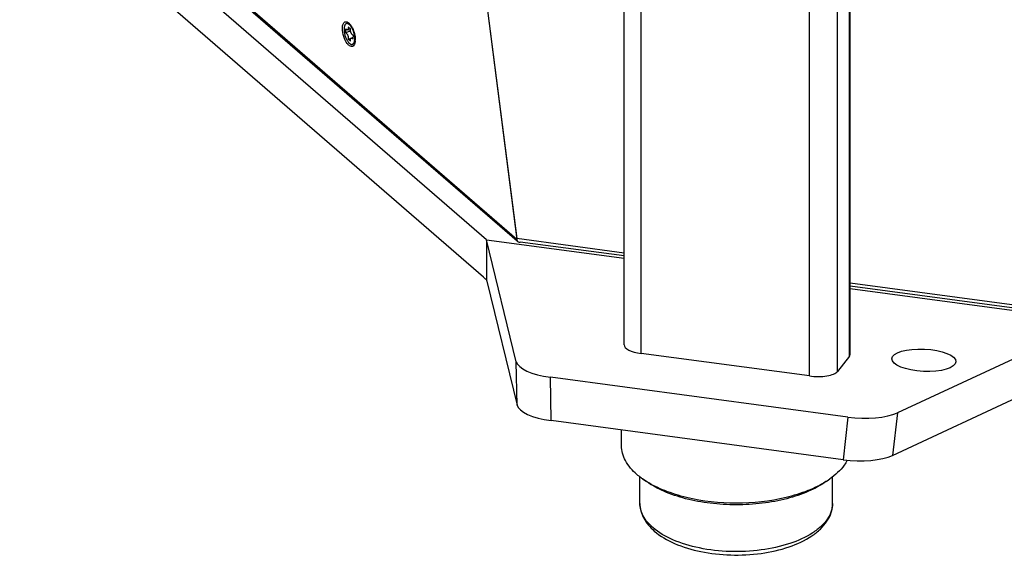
# Model space of a CAD drawing. Header units: millimetres. Extents: x 0 to 420, y 0 to 297.
# Tile 307 of 514: x 327 to 348, y 123 to 135. Entities that reach past the tile are written whole.
import ezdxf

# ---------------------------------------------------------------- set-up
doc = ezdxf.new("R2010")
doc.units = ezdxf.units.MM
doc.header["$LTSCALE"] = 23.1
doc.layers.get('0').update_dxf_attribs({"linetype": 'CONTINUOUS'})
doc.layers.add('02___PRT_ALL_AXES', color=7, linetype='CONTINUOUS')

msp = doc.modelspace()

# ---------------------------------------------------------------- linework, layer by layer
at = {"color": 7, "linetype": 'Continuous'}
for p, q in [((337.56, 130.1003), (326.9222, 139.3129)), ((337.5674, 130.0616), (326.9586, 139.2491)), ((336.8936, 130.0908), (326.7218, 138.8998)), ((336.8324, 129.2778), (326.783, 137.9808)), ((336.6965, 136.8453), (337.5578, 130.1189)), ((336.6965, 136.8453), (337.56, 130.1003)), ((339.8947, 127.8013), (339.8947, 136.6909)), ((340.2653, 127.6165), (340.2653, 136.6412)), ((343.9358, 127.1247), (343.9358, 136.1494)), ((344.5482, 127.2251), (344.5482, 136.0674)), ((344.807, 127.5554), (344.807, 136.0331)), ((344.8241, 127.6003), (344.8241, 136.0311)), ((333.8695, 134.8097), (333.8435, 134.8022)), ((333.8301, 134.6014), (333.8306, 134.6896)), ((333.865, 134.6653), (333.9329, 134.6739)), ((333.8839, 134.7341), (333.9349, 134.689)), ((333.9336, 134.4188), (333.8825, 134.4639)), ((333.9477, 134.4862), (333.987, 134.5046)), ((333.9999, 134.3582), (333.9739, 134.3507)), ((333.9873, 134.5514), (333.9868, 134.4633)), ((336.8936, 130.0908), (339.8947, 129.6888)), ((337.5462, 127.4355), (336.8936, 130.0908)), ((336.8936, 130.0908), (336.8936, 129.2281)), ((337.5578, 130.1172), (337.5578, 130.1189)), ((339.8947, 129.8041), (337.5578, 130.1172)), ((337.5839, 130.0473), (337.5793, 130.0513)), ((339.8947, 129.7392), (337.6298, 130.0426)), ((336.9015, 129.1925), (337.5621, 126.4925)), ((349.4979, 128.5176), (344.8241, 129.1437)), ((349.4913, 128.4535), (344.8241, 129.0788)), ((344.8241, 129.0284), (350.1485, 128.315)), ((350.1485, 128.315), (345.8535, 126.3226)), ((343.9358, 127.1247), (340.2653, 127.6165)), ((344.807, 127.5554), (344.5482, 127.2251)), ((337.5621, 126.4925), (337.5462, 127.4355)), ((345.7488, 125.3957), (350.0965, 127.4247)), ((344.7734, 126.229), (338.2883, 127.0978)), ((338.3043, 126.1536), (338.2883, 127.0978)), ((344.7734, 126.229), (344.6685, 125.301)), ((345.8535, 126.3226), (345.7488, 125.3957)), ((344.6685, 125.301), (338.3043, 126.1536)), ((340.3816, 124.8244), (340.2999, 124.8821)), ((340.3866, 124.8244), (340.3828, 124.8268)), ((340.3866, 124.8244), (340.3829, 124.8269)), ((344.2992, 124.8267), (344.2958, 124.8244)), ((344.2994, 124.8267), (344.2958, 124.8244)), ((344.3008, 124.8244), (344.3824, 124.8821))]:
    msp.add_line(p, q, dxfattribs=at)
for centre, radius, start, end in [((335.463, 130.2135), 4.6822, 109.04215, 109.21141), ((333.7051, 134.5708), 0.2928, 35.5011, 36.76535), ((333.6962, 134.5644), 0.3037, 35.20666, 35.50705), ((332.6168, 138.7434), 4.4628, 286.47561, 287.27579), ((333.7927, 134.4662), 0.2331, 351.15269, 351.70711), ((333.7763, 134.4686), 0.2497, 351.72003, 354.31369), ((333.7499, 134.4714), 0.2762, 354.27835, 355.41126), ((333.6616, 134.4505), 0.3741, 356.57232, 358.38258), ((333.6364, 134.4513), 0.3993, 358.3746, 359.50231), ((333.6226, 134.4514), 0.4131, 359.49866, 0.00085), ((341.3809, 126.4123), 1.8735, 234.76275, 237.80809), ((343.3019, 126.4117), 1.8728, 302.18177, 305.23632)]:
    msp.add_arc(centre, radius, start, end, dxfattribs=at)
for centre, major_axis, ratio, start_param, end_param in [((337.6227, 130.1445), (0.0423, 0.0939), 0.5373946, -4.1890164, -3.1643186), ((337.6247, 130.1443), (0.0233, 0.106), 0.581934, 2.1215898, 3.5800207), ((336.8324, 130.1438), (-0.5285, 1.0331), 0.4547882, -3.9856458, -3.8990078), ((336.8855, 130.1367), (-0.0487, 1.0154), 0.0777326, -3.6079279, -3.5219365), ((340.3947, 127.7816), (0.4999, -0.0226), 0.3518721, -3.1257179, -1.816721), ((344.3241, 127.6201), (0.4999, -0.0226), 0.3518721, -0.2459246, 0.0158747), ((338.5433, 127.423), (1.0007, -0.0483), 0.3465264, -3.0388258, -1.8116908), ((344.0652, 127.2898), (0.4999, -0.0226), 0.3518721, -1.816721, -0.2459246), ((338.5592, 126.4806), (1.0007, -0.0479), 0.3482749, -3.0388661, -1.811731), ((345.0281, 126.5542), (1.0006, -0.0484), 0.3465645, -1.811438, -0.584303), ((344.9235, 125.628), (1.0007, -0.0479), 0.3482749, -1.811731, -0.584596)]:
    msp.add_ellipse(centre, major_axis=major_axis, ratio=ratio, start_param=start_param, end_param=end_param, dxfattribs=at)
for points, knots in [([(333.7557, 134.6939), (333.7557, 134.7207), (333.7589, 134.7587), (333.775, 134.8027), (333.7905, 134.826), (333.8107, 134.8409), (333.8443, 134.8473), (333.8691, 134.8351), (333.8836, 134.8248)], [0, 0, 0, 0, 0.3357548, 0.470851, 0.5845906, 0.6829069, 0.7771733, 1, 1, 1, 1]), ([(333.8435, 134.8022), (333.8383, 134.8007), (333.8278, 134.7954), (333.815, 134.7818), (333.8048, 134.7633), (333.7973, 134.7403), (333.7926, 134.7134), (333.79, 134.6714), (333.7947, 134.6137), (333.8106, 134.5435), (333.8356, 134.4762), (333.8673, 134.4184), (333.8936, 134.3862), (333.9077, 134.3738)], [0, 0, 0, 0, 0.0344218, 0.072269, 0.1158885, 0.1663707, 0.2238597, 0.2878624, 0.431297, 0.5864277, 0.7407698, 0.8819682, 1, 1, 1, 1]), ([(333.9097, 134.779), (333.9043, 134.7839), (333.8934, 134.7922), (333.8762, 134.801), (333.8593, 134.8048), (333.8484, 134.8036), (333.8435, 134.8022)], [0, 0, 0, 0, 0.299692, 0.560631, 0.789631, 1, 1, 1, 1]), ([(333.9048, 134.8066), (333.899, 134.809), (333.8873, 134.8123), (333.875, 134.8113), (333.8695, 134.8097)], [0, 0, 0, 0, 0.525404, 1, 1, 1, 1]), ([(333.8836, 134.8248), (333.8893, 134.8207), (333.9142, 134.8001), (333.9341, 134.7741), (333.9477, 134.7529)], [0, 0, 0, 0, 0.2181096, 1, 1, 1, 1]), ([(334.0198, 134.3529), (334.0137, 134.3379), (334.001, 134.3168), (333.9741, 134.3024), (333.9436, 134.2999), (333.9014, 134.3209), (333.8368, 134.391), (333.7779, 134.5188), (333.7557, 134.6346), (333.7557, 134.6939)], [0, 0, 0, 0, 0.0881297, 0.1251961, 0.1622017, 0.2499503, 0.3681309, 0.6773874, 1, 1, 1, 1]), ([(333.9223, 134.6349), (333.9146, 134.6322), (333.8838, 134.6214), (333.853, 134.6102), (333.8301, 134.6014)], [0, 0, 0, 0, 0.2495902, 1, 1, 1, 1]), ([(333.8301, 134.6014), (333.8343, 134.6002), (333.8429, 134.5949), (333.8541, 134.5827), (333.8645, 134.5661), (333.8764, 134.5395), (333.8837, 134.5106), (333.8853, 134.4825), (333.8839, 134.4696), (333.8825, 134.4639)], [0, 0, 0, 0, 0.0834465, 0.1898815, 0.3172388, 0.4592309, 0.7521479, 0.8855823, 1, 1, 1, 1]), ([(333.865, 134.6653), (333.8623, 134.6649), (333.8561, 134.6658), (333.8473, 134.6707), (333.8385, 134.6788), (333.8332, 134.6857), (333.8306, 134.6896)], [0, 0, 0, 0, 0.1865588, 0.4099853, 0.6812607, 1, 1, 1, 1]), ([(333.8839, 134.7341), (333.8853, 134.7255), (333.8867, 134.7094), (333.8848, 134.6903), (333.8805, 134.6782), (333.8764, 134.6715), (333.8712, 134.667), (333.867, 134.6655), (333.865, 134.6653)], [0, 0, 0, 0, 0.3380083, 0.6205982, 0.7362228, 0.834904, 0.9203551, 1, 1, 1, 1]), ([(333.9396, 134.746), (333.9372, 134.7492), (333.9281, 134.7609), (333.9179, 134.7719), (333.9097, 134.779)], [0, 0, 0, 0, 0.2677635, 1, 1, 1, 1]), ([(333.9873, 134.5514), (333.9836, 134.5525), (333.976, 134.5569), (333.966, 134.567), (333.9564, 134.5808), (333.9447, 134.6037), (333.9349, 134.635), (333.9321, 134.6613), (333.9328, 134.6739)], [0, 0, 0, 0, 0.0813866, 0.1829601, 0.3038202, 0.4396848, 0.7305132, 1, 1, 1, 1]), ([(333.9328, 134.6739), (333.9329, 134.6753), (333.9333, 134.6803), (333.9341, 134.6854), (333.9349, 134.689)], [0, 0, 0, 0, 0.2657658, 1, 1, 1, 1]), ([(334.0234, 134.5215), (334.0211, 134.5412), (334.0139, 134.581), (333.9967, 134.6386), (333.9738, 134.6921), (333.9547, 134.7248), (333.9443, 134.7395)], [0, 0, 0, 0, 0.2552018, 0.5163107, 0.7690329, 1, 1, 1, 1]), ([(333.9477, 134.7529), (333.95, 134.7493), (333.9592, 134.7344), (333.9676, 134.7189), (333.9735, 134.707)], [0, 0, 0, 0, 0.2416087, 1, 1, 1, 1]), ([(333.9735, 134.707), (333.9934, 134.6667), (334.023, 134.5828), (334.0357, 134.4947), (334.0357, 134.4514)], [0, 0, 0, 0, 0.5097838, 1, 1, 1, 1]), ([(333.9077, 134.3738), (333.9131, 134.369), (333.924, 134.3607), (333.9413, 134.3519), (333.9581, 134.3481), (333.969, 134.3492), (333.9739, 134.3507)], [0, 0, 0, 0, 0.299692, 0.560631, 0.789631, 1, 1, 1, 1]), ([(333.9336, 134.4188), (333.9323, 134.4266), (333.9312, 134.4381), (333.9317, 134.4529), (333.9338, 134.4684), (333.9394, 134.4824), (333.9477, 134.4862)], [0, 0, 0, 0, 0.3311052, 0.4804889, 0.6159695, 1, 1, 1, 1]), ([(333.9477, 134.4862), (333.9504, 134.4875), (333.9573, 134.4884), (333.9676, 134.4841), (333.9778, 134.4754), (333.9838, 134.4677), (333.9868, 134.4633)], [0, 0, 0, 0, 0.1843525, 0.4000868, 0.6710519, 1, 1, 1, 1]), ([(333.9739, 134.3507), (333.9801, 134.3525), (333.9925, 134.3594), (334.0068, 134.3773), (334.0173, 134.4017), (334.0214, 134.4203), (334.023, 134.4304)], [0, 0, 0, 0, 0.1973681, 0.4210729, 0.6869364, 1, 1, 1, 1]), ([(334.0281, 134.3795), (334.0244, 134.3744), (334.0162, 134.3654), (334.0053, 134.3597), (333.9999, 134.3582)], [0, 0, 0, 0, 0.5252978, 1, 1, 1, 1]), ([(334.035, 134.4282), (334.0346, 134.4211), (334.0323, 134.3955), (334.0268, 134.3701), (334.0198, 134.3529)], [0, 0, 0, 0, 0.2776718, 1, 1, 1, 1]), ([(334.0252, 134.4493), (334.0257, 134.4549), (334.0269, 134.479), (334.0255, 134.5032), (334.0234, 134.5215)], [0, 0, 0, 0, 0.2344871, 1, 1, 1, 1]), ([(340.1761, 124.9788), (340.0775, 125.0642), (339.9488, 125.2093), (339.8564, 125.436), (339.8412, 125.5489), (339.8412, 125.6038)], [0, 0, 0, 0, 0.5372989, 0.7741584, 1, 1, 1, 1]), ([(344.7612, 125.2902), (344.7418, 125.2527), (344.6428, 125.0937), (344.5003, 124.9654), (344.3824, 124.8821)], [0, 0, 0, 0, 0.226632, 1, 1, 1, 1]), ([(340.2999, 124.8821), (340.289, 124.8898), (340.2466, 124.9206), (340.2056, 124.9533), (340.1761, 124.9788)], [0, 0, 0, 0, 0.2564079, 1, 1, 1, 1]), ([(344.3008, 124.8244), (344.1815, 124.74), (343.9035, 124.5916), (343.4327, 124.436), (342.9022, 124.339), (342.341, 124.306), (341.7798, 124.339), (341.2493, 124.4361), (340.7786, 124.5917), (340.5006, 124.7402), (340.3813, 124.8245)], [0, 0, 0, 0, 0.1068083, 0.2285574, 0.3613642, 0.5000082, 0.6386505, 0.7714523, 0.8931946, 1, 1, 1, 1]), ([(344.2958, 124.8244), (344.1708, 124.7461), (343.8872, 124.6084), (343.2381, 124.4096), (342.3412, 124.3154), (341.4442, 124.4096), (340.7951, 124.6084), (340.5116, 124.7461), (340.3866, 124.8244)], [0, 0, 0, 0, 0.1089459, 0.2312529, 0.5000002, 0.7687475, 0.8910549, 1, 1, 1, 1]), ([(340.2412, 124.348), (340.2412, 124.2929), (340.256, 124.1809), (340.3431, 123.9638), (340.463, 123.8262), (340.5542, 123.7472)], [0, 0, 0, 0, 0.2375052, 0.4801443, 1, 1, 1, 1]), ([(340.5225, 123.823), (340.4397, 123.8948), (340.3316, 124.0167), (340.2539, 124.2071), (340.2412, 124.302), (340.2412, 124.348)], [0, 0, 0, 0, 0.5373102, 0.774156, 1, 1, 1, 1]), ([(344.4412, 124.348), (344.4412, 124.2903), (344.4206, 124.1697), (344.3322, 123.9996), (344.1914, 123.8416), (343.9258, 123.6402), (343.4855, 123.4465), (342.8729, 123.3138), (342.2069, 123.2822), (341.5542, 123.3554), (340.9801, 123.525), (340.6506, 123.7121), (340.5225, 123.823)], [0, 0, 0, 0, 0.0388378, 0.0805591, 0.1272558, 0.1799952, 0.3035473, 0.4467241, 0.5994739, 0.7497835, 0.8861161, 1, 1, 1, 1]), ([(340.5542, 123.7472), (340.6842, 123.6346), (341.0127, 123.4462), (341.582, 123.2778), (342.2218, 123.207), (342.8727, 123.2402), (343.4737, 123.3742), (343.9087, 123.5714), (344.1758, 123.7801), (344.3233, 123.9514), (344.4187, 124.1427), (344.4412, 124.2806), (344.4412, 124.348)], [0, 0, 0, 0, 0.1149536, 0.2488073, 0.3950565, 0.54334, 0.6827387, 0.8049198, 0.8587629, 0.9083386, 0.9549099, 1, 1, 1, 1])]:
    msp.add_open_spline(points, degree=3, knots=knots, dxfattribs=at)
at = {"layer": '02___PRT_ALL_AXES', "color": 7, "linetype": 'Continuous'}
for p, q in [((339.8412, 125.6038), (339.8412, 125.9477)), ((340.2412, 124.348), (340.2412, 124.927)), ((344.4412, 124.348), (344.4412, 124.927))]:
    msp.add_line(p, q, dxfattribs=at)
msp.add_ellipse((346.4307, 127.4679), major_axis=(0.6992, -0.0335), ratio=0.3471449, dxfattribs=at)

doc.saveas('drawing.dxf')
